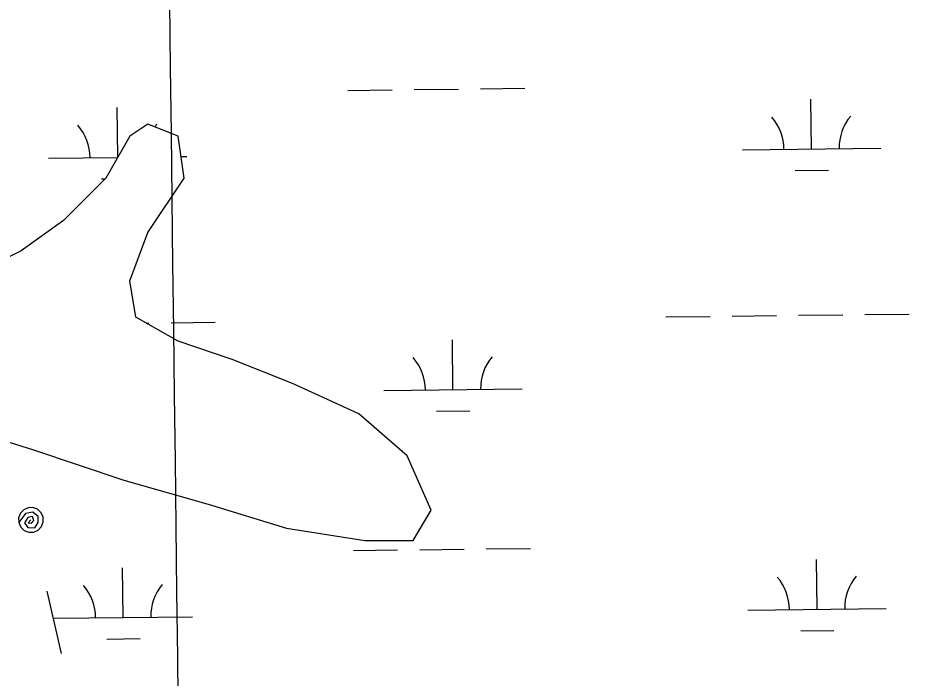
# Model space of a CAD drawing. Extents: x 3694830 to 3732949, y 415201 to 440970.
# Drawn here: x 3725285 to 3725930, y 430810 to 431288 of the extents above; entities that cross this region are included whole.
import ezdxf

# ---------------------------------------------------------------- set-up
doc = ezdxf.new("R2010")
doc.units = 0
for name, color, linetype in [('V-GRID-MAJR', 7, 'Continuous'), ('V-TOPO-SHOR', 7, 'Continuous'), ('V-UTIL-LINE', 7, 'Continuous'), ('V-WETL-SWMP', 7, 'Continuous')]:
    doc.layers.add(name, color=color, linetype=linetype)

msp = doc.modelspace()

# ---------------------------------------------------------------- linework, layer by layer
at = {"layer": 'V-GRID-MAJR'}
msp.add_spline([(3725521.948, 420931.967), (3725447.9250000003, 426990.407), (3725373.878, 433050.776), (3725299.8310000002, 439111.152), (3725299.808, 439113.075)], degree=3, dxfattribs=at)
at = {"layer": 'V-TOPO-SHOR'}
for p, q in [((3725379.529889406, 431210.98582327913), (3725366.451891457, 431202.26082360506)), ((3725401.3268865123, 431202.2608228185), (3725379.529889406, 431210.9858232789)), ((3725366.451891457, 431202.26082360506), (3725349.0138946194, 431171.72282410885)), ((3725405.6868865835, 431171.72282282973), (3725401.326886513, 431202.2608228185)), ((3725349.0138946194, 431171.72282410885), (3725318.497899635, 431141.18582490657)), ((3725379.529891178, 431132.4608235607), (3725405.6868865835, 431171.72282282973)), ((3725318.497899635, 431141.18582490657), (3725287.9809044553, 431119.37282567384)), ((3725366.45189382, 431097.56082398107), (3725379.529891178, 431132.4608235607)), ((3725287.9809044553, 431119.37282567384), (3725270.5439071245, 431110.64782609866)), ((3725370.8108937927, 431071.38582397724), (3725366.45189382, 431097.56082398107)), ((3725401.3268898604, 431053.9358233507), (3725370.8108937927, 431071.385823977)), ((3725440.5618845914, 431040.84782251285), (3725401.3268898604, 431053.9358233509)), ((3725484.156878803, 431023.3978215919), (3725440.5618845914, 431040.84782251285)), ((3725532.110872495, 431001.5858205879), (3725484.156878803, 431023.39782159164)), ((3725566.9858682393, 430971.04781991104), (3725532.110872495, 431001.5858205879)), ((3725226.94891586, 430997.2228274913), (3725296.699906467, 430975.4108259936)), ((3725296.699906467, 430975.4108259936), (3725362.0918976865, 430953.5978245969)), ((3725584.423866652, 430931.7858196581), (3725566.985868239, 430971.04781991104)), ((3725362.0918976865, 430953.5978245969), (3725423.1238894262, 430936.147823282)), ((3725423.1238894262, 430936.147823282), (3725479.7968817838, 430918.69782206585)), ((3725571.3458689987, 430909.97282003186), (3725584.423866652, 430931.7858196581)), ((3725479.7968817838, 430918.69782206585), (3725536.4698739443, 430909.9728208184)), ((3725536.4698739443, 430909.9728208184), (3725571.3458689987, 430909.97282003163))]:
    msp.add_line(p, q, dxfattribs=at)
at = {"layer": 'V-UTIL-LINE'}
for points in [[(3725294.909, 430924.81), (3725292.967, 430922.686), (3725295.275, 430922.385), (3725297.076, 430924.458), (3725296.111, 430927.223), (3725292.7660000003, 430926.62200000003), (3725290.1780000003, 430922.713), (3725292.7770000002, 430919.329), (3725297.6350000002, 430919.113), (3725300.259, 430922.865), (3725300.231, 430927.336), (3725296.407, 430930.276), (3725290.977, 430929.364), (3725286.1350000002, 430922.802), (3725287.571, 430919.597), (3725290.125, 430917.186), (3725293.406, 430915.936), (3725296.916, 430916.036), (3725300.1210000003, 430917.473), (3725302.532, 430920.026), (3725303.782, 430923.30700000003), (3725303.682, 430926.817), (3725302.2460000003, 430930.022), (3725299.6920000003, 430932.433), (3725296.411, 430933.683), (3725292.901, 430933.583), (3725289.696, 430932.147), (3725287.285, 430929.594), (3725286.035, 430926.31200000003), (3725286.1350000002, 430922.802)], [(3725316.99, 430828.326), (3725306.705, 430873.264)]]:
    msp.add_lwpolyline(points, dxfattribs=at)
at = {"layer": 'V-WETL-SWMP'}
for p, q in [((3725620.1998670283, 431236.45298889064), (3725652.1975888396, 431236.83463425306)), ((3725524.2067015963, 431235.30805280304), (3725556.204423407, 431235.6896981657)), ((3725572.2032843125, 431235.8805208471), (3725604.2010061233, 431236.2621662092)), ((3725859.580607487, 431192.8748444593), (3725859.151255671, 431228.872283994)), ((3725357.707639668, 431186.94759931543), (3725357.278988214, 431222.8863196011)), ((3725379.529889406, 431210.9858232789), (3725366.4518914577, 431202.26082360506)), ((3725401.3268865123, 431202.2608228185), (3725379.529889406, 431210.9858232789)), ((3725366.4518914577, 431202.2608236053), (3725349.013894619, 431171.7228241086)), ((3725405.6868865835, 431171.72282282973), (3725401.3268865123, 431202.2608228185)), ((3725809.5841671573, 431192.2785235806), (3725909.577047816, 431193.47116533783)), ((3725307.7118997, 431186.2925591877), (3725357.6738747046, 431186.8884689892)), ((3725403.4437016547, 431187.4343779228), (3725407.704780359, 431187.4852009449)), ((3725847.7654986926, 431177.3018249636), (3725871.7637900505, 431177.5880589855)), ((3725349.013894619, 431171.7228241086), (3725318.497899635, 431141.18582490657)), ((3725345.8932312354, 431171.3158605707), (3725348.6399493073, 431171.3486214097)), ((3725379.529891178, 431132.4608235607), (3725405.6868865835, 431171.72282282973)), ((3725318.497899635, 431141.18582490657), (3725287.9809044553, 431119.3728256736)), ((3725366.45189382, 431097.5608239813), (3725379.529891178, 431132.4608235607)), ((3725287.9809044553, 431119.3728256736), (3725270.5439071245, 431110.64782609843)), ((3725370.810893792, 431071.385823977), (3725366.45189382, 431097.5608239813)), ((3725401.326889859, 431053.93582335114), (3725370.810893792, 431071.385823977)), ((3725754.17623357, 431071.53811823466), (3725786.1739553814, 431071.91976359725)), ((3725802.172816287, 431072.1105862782), (3725834.1705380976, 431072.49223164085)), ((3725850.169399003, 431072.683054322), (3725882.1671208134, 431073.0646996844)), ((3725898.1659817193, 431073.2555223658), (3725930.16370353, 431073.6371677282)), ((3725378.3828711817, 431067.0559305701), (3725380.2948533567, 431067.0787352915)), ((3725396.293714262, 431067.2695579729), (3725428.291436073, 431067.6512033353)), ((3725440.5618845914, 431040.8478225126), (3725401.326889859, 431053.9358233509)), ((3725600.2004108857, 431018.95599846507), (3725599.7710590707, 431054.9534379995)), ((3725484.156878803, 431023.39782159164), (3725440.5618845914, 431040.8478225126)), ((3725532.110872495, 431001.5858205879), (3725484.156878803, 431023.39782159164)), ((3725550.203970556, 431018.35967758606), (3725650.1968512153, 431019.55231934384)), ((3725566.985868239, 430971.04781991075), (3725532.110872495, 431001.5858205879)), ((3725588.385302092, 431003.3829789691), (3725612.38359345, 431003.66921299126)), ((3725226.948915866, 430997.2228274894), (3725296.699906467, 430975.4108259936)), ((3725296.699906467, 430975.4108259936), (3725362.0918976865, 430953.5978245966)), ((3725584.423866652, 430931.7858196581), (3725566.985868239, 430971.04781991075)), ((3725362.0918976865, 430953.5978245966), (3725423.1238894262, 430936.147823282)), ((3725423.1238894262, 430936.147823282), (3725479.7968817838, 430918.69782206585)), ((3725571.3458689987, 430909.97282003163), (3725584.423866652, 430931.7858196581)), ((3725479.7968817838, 430918.69782206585), (3725536.4698739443, 430909.9728208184)), ((3725536.4698739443, 430909.9728208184), (3725571.3458689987, 430909.97282003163)), ((3725528.174329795, 430902.65671399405), (3725560.1720516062, 430903.03835935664)), ((3725576.170912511, 430903.22918203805), (3725608.1686343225, 430903.61082740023)), ((3725624.1674952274, 430903.80165008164), (3725656.1652170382, 430904.183295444)), ((3725863.5482356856, 430860.2235056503), (3725863.11888387, 430896.22094518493)), ((3725361.6759682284, 430854.2375412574), (3725361.2466164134, 430890.23498079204)), ((3725813.5517953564, 430859.6271847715), (3725913.544676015, 430860.8198265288)), ((3725311.6795278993, 430853.64122037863), (3725411.672408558, 430854.8338621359)), ((3725851.7331268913, 430844.65048615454), (3725875.731418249, 430844.9367201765)), ((3725349.860859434, 430838.66452176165), (3725373.859150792, 430838.9507557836))]:
    msp.add_line(p, q, dxfattribs=at)
for centre, radius, start, end in [((3725804.3359416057, 431192.69076354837), 35.24628790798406, 359.91152952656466, 41.455187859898), ((3725914.8139479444, 431194.0084641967), 35.246287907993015, 139.91152663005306, 181.4551849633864), ((3725302.4636741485, 431186.7047991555), 35.24628790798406, 359.91152952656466, 41.455187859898), ((3725412.9416804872, 431188.0224998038), 35.246287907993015, 139.91152663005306, 143.5545129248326), ((3725544.9557450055, 431018.77191755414), 35.24628790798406, 359.91152952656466, 41.455187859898), ((3725655.4337513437, 431020.08961820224), 35.246287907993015, 139.91152663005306, 181.4551849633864), ((3725808.3035698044, 430860.03942473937), 35.24628790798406, 359.91152952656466, 41.455187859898), ((3725918.781576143, 430861.3571253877), 35.246287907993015, 139.91152663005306, 181.4551849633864), ((3725306.431302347, 430854.0534603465), 35.24628790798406, 359.91152952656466, 41.455187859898), ((3725416.9093086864, 430855.37116099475), 35.246287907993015, 139.91152663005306, 181.4551849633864)]:
    msp.add_arc(centre, radius, start, end, dxfattribs=at)

doc.saveas('drawing.dxf')
